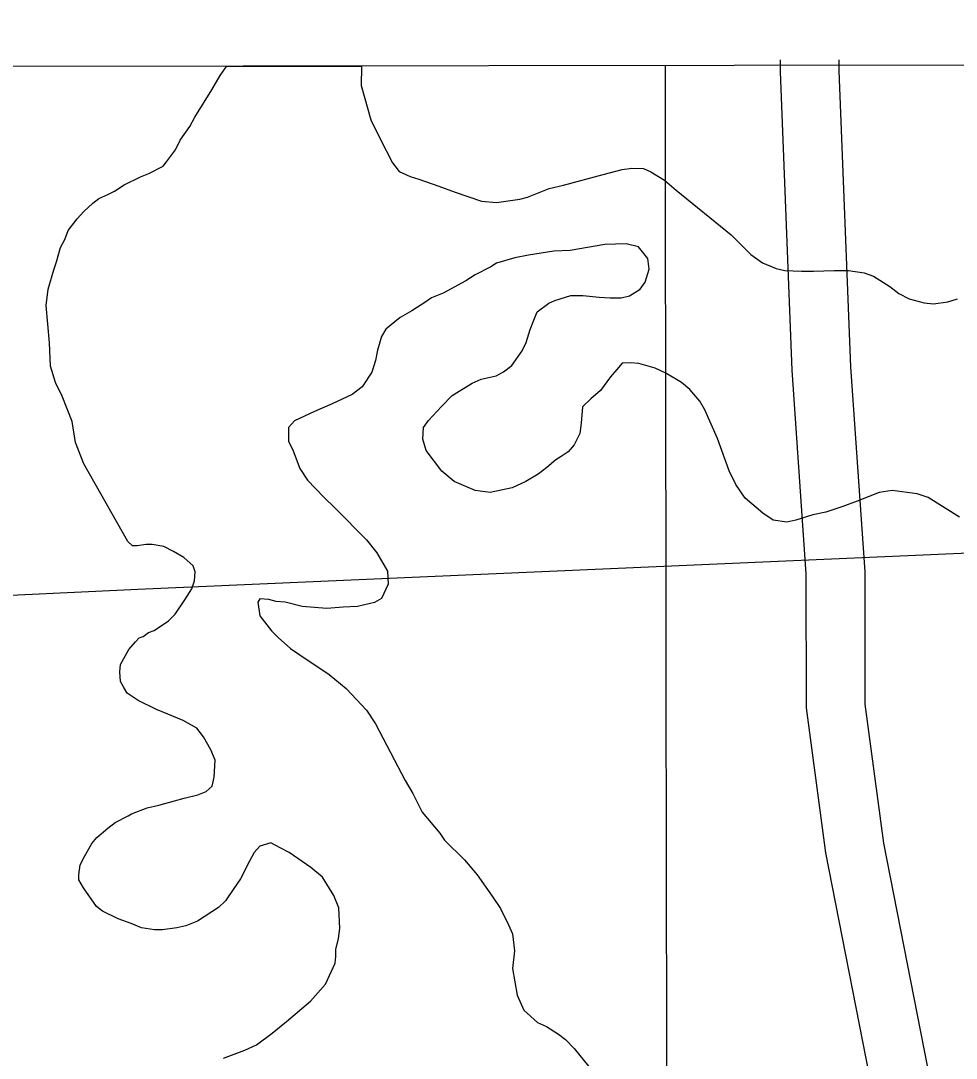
# Model space of a CAD drawing. Extents: x 3313447 to 3351316, y 703786 to 729172.
# Drawn here: x 3332995 to 3333473, y 726867 to 727397 of the extents above; entities that cross this region are included whole.
import ezdxf

# ---------------------------------------------------------------- set-up
doc = ezdxf.new("R2010")
doc.units = 0
for name, color, linetype in [('V-GRID-FRAM', 7, 'Continuous'), ('V-GRID-MAJR', 7, 'Continuous'), ('V-ROAD-CNTR', 7, 'Continuous'), ('V-SITE-VEGE', 7, 'Continuous')]:
    doc.layers.add(name, color=color, linetype=linetype)

msp = doc.modelspace()

# ---------------------------------------------------------------- linework, layer by layer
at = {"layer": 'V-GRID-FRAM'}
msp.add_lwpolyline([(3317576.911, 727351.007), (3317595.426, 709166.007), (3349105.762, 709211.838), (3349071.377, 727396.8150000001), (3317576.911, 727351.007)], dxfattribs=at)
at = {"layer": 'V-GRID-MAJR'}
msp.add_spline([(3333341.782, 715247.1190000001), (3333332.965, 721308.783), (3333324.149, 727370.476), (3333324.144, 727373.911)], degree=3, dxfattribs=at)
at = {"layer": 'V-ROAD-CNTR'}
for points in [[(3333434.0030945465, 726811.2263505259), (3333431.6150993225, 726841.2782904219), (3333406.008150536, 726972.3720282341), (3333396.069170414, 727046.185880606), (3333396.044170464, 727114.674743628), (3333388.819184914, 727218.53353591), (3333382.838196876, 727370.7532314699), (3333382.8461968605, 727376.88321921)], [(3333501.881958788, 726154.123664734), (3333480.367001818, 726577.5998177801), (3333470.2240221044, 726734.1325047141), (3333461.385039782, 726845.35428227), (3333435.6220913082, 726977.2540184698), (3333426.069110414, 727048.2018765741), (3333426.0441104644, 727115.7227415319), (3333418.7791249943, 727220.16353265), (3333412.838136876, 727371.3212303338), (3333412.84613686, 727376.8412192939)], [(3332315.114332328, 727077.801817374), (3332479.261004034, 727079.6768136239), (3333055.078852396, 727106.8017593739), (3333502.2819579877, 727126.3037203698), (3334153.9746546, 727148.991674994), (3334542.29887795, 727166.290640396), (3335042.5868773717, 727187.6055977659), (3335148.926664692, 727187.5325979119), (3335323.3973157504, 727179.32861432), (3335422.638117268, 727174.97362303), (3335521.1489202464, 727173.0576268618), (3335554.750853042, 727174.7636234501)]]:
    msp.add_lwpolyline(points, dxfattribs=at)
at = {"layer": 'V-SITE-VEGE'}
for p, q in [((3333097.061, 727368.877), (3333099.509, 727372.349)), ((3333099.509, 727372.349), (3333100.443529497, 727373.5856326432)), ((3333100.443529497, 727373.5856326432), (3333169.142567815, 727373.685553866)), ((3333169.102, 727373.502), (3333169.0670000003, 727363.759)), ((3333169.142567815, 727373.685553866), (3333169.102, 727373.502)), ((3333092.861, 727361.584), (3333097.061, 727368.877)), ((3333084.114, 727347.699), (3333092.861, 727361.584)), ((3333169.0670000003, 727363.759), (3333173.88, 727346.345)), ((3333081.663, 727342.833), (3333084.114, 727347.699)), ((3333173.88, 727346.345), (3333178.717, 727336.586)), ((3333076.77, 727335.892), (3333081.663, 727342.833)), ((3333074.3140000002, 727331.03), (3333076.77, 727335.892)), ((3333178.717, 727336.586), (3333184.937, 727324.386)), ((3333069.77, 727324.782), (3333074.3140000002, 727331.03)), ((3333060.703, 727318.9), (3333068.023, 727322.701)), ((3333068.023, 727322.701), (3333069.77, 727324.782)), ((3333184.937, 727324.386), (3333188.4020000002, 727319.8520000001)), ((3333048.157, 727313.0260000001), (3333056.519, 727317.1730000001)), ((3333056.519, 727317.1730000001), (3333060.703, 727318.9000000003)), ((3333188.4020000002, 727319.8520000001), (3333193.961, 727317.399)), ((3333193.961, 727317.399), (3333198.478, 727315.99)), ((3333272.233, 727312.9519999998), (3333292.432, 727318.4509999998)), ((3333292.432, 727318.451), (3333302.181, 727320.854)), ((3333302.181, 727320.854), (3333307.057, 727321.532)), ((3333307.057, 727321.532), (3333312.972, 727321.511)), ((3333312.972, 727321.511), (3333316.793, 727319.758)), ((3333316.793, 727319.758), (3333323.738, 727315.56)), ((3333043.275, 727309.911), (3333048.157, 727313.0260000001)), ((3333198.478, 727315.99), (3333208.559, 727312.475)), ((3333208.559, 727312.475), (3333216.898, 727309.317)), ((3333264.92, 727311.238), (3333272.233, 727312.952)), ((3333323.738, 727315.56), (3333329.634, 727310.321)), ((3333032.119, 727303.687), (3333035.261, 727306.112)), ((3333035.261, 727306.112), (3333039.789, 727308.185)), ((3333039.789, 727308.185), (3333043.275, 727309.911)), ((3333216.898, 727309.317), (3333230.452, 727304.746)), ((3333249.941, 727305.723), (3333253.77, 727306.753)), ((3333253.77, 727306.753), (3333264.92, 727311.238)), ((3333329.634, 727310.321), (3333357.737, 727287.608)), ((3333027.5810000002, 727299.528), (3333032.119, 727303.687)), ((3333230.452, 727304.746), (3333238.103, 727304.023)), ((3333238.103, 727304.023), (3333249.941, 727305.723)), ((3333019.5470000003, 727289.8119999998), (3333024.089, 727295.712)), ((3333024.089, 727295.712), (3333027.5810000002, 727299.528)), ((3333015.688, 727281.127), (3333017.792, 727285.294)), ((3333017.792, 727285.294), (3333019.5470000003, 727289.8119999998)), ((3333357.737, 727287.608), (3333367.7970000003, 727277.483)), ((3333013.577, 727273.827), (3333015.688, 727281.127)), ((3333293.3540000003, 727282.609), (3333275.598, 727279.539)), ((3333304.1410000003, 727282.921), (3333293.3540000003, 727282.609)), ((3333310.4, 727281.507), (3333304.1410000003, 727282.921)), ((3333315.2490000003, 727275.574), (3333310.4, 727281.507)), ((3333247.403, 727275.808), (3333237.9990000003, 727273.0569999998)), ((3333254.364, 727277.176), (3333247.403, 727275.808)), ((3333267.2460000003, 727279.22), (3333254.364, 727277.176)), ((3333275.598, 727279.539), (3333267.2460000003, 727279.2200000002)), ((3333315.927, 727270.006), (3333315.2490000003, 727275.574)), ((3333367.7970000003, 727277.483), (3333373.697, 727273.287)), ((3333009.3540000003, 727259.924), (3333012.17, 727269.658)), ((3333012.17, 727269.658), (3333013.577, 727273.827)), ((3333235.207, 727271.327), (3333227.191, 727267.1780000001)), ((3333237.9990000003, 727273.0569999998), (3333235.207, 727271.327)), ((3333313.816, 727263.4010000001), (3333315.927, 727270.006)), ((3333373.697, 727273.287), (3333380.646, 727270.479)), ((3333380.646, 727270.479), (3333385.166, 727269.42)), ((3333385.166, 727269.42), (3333393.5160000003, 727269.0430000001)), ((3333393.5160000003, 727269.0430000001), (3333399.778, 727269.023)), ((3333399.778, 727269.023), (3333410.217, 727269.334)), ((3333410.217, 727269.334), (3333417.524, 727269.31)), ((3333417.524, 727269.31), (3333425.524, 727268.238)), ((3333222.309, 727264.0650000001), (3333210.805, 727257.841)), ((3333227.191, 727267.1780000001), (3333222.309, 727264.0650000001)), ((3333425.524, 727268.238), (3333430.3880000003, 727266.481)), ((3333430.3880000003, 727266.481), (3333438.721, 727261.234)), ((3333008.281, 727251.578), (3333009.3540000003, 727259.924)), ((3333305.79, 727256.471), (3333311.3680000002, 727259.932)), ((3333311.3680000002, 727259.932), (3333313.816, 727263.4010000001)), ((3333438.721, 727261.234), (3333443.235, 727257.738)), ((3333204.883, 727255.426), (3333201.395, 727253.0010000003)), ((3333210.805, 727257.841), (3333204.883, 727255.426)), ((3333264.721, 727252.784), (3333267.856, 727254.1669999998)), ((3333267.856, 727254.1669999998), (3333275.866, 727256.5729999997)), ((3333275.866, 727256.573), (3333282.129, 727256.5530000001)), ((3333282.129, 727256.5530000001), (3333290.4790000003, 727255.828)), ((3333290.4790000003, 727255.828), (3333296.043, 727255.459)), ((3333296.043, 727255.459), (3333301.612, 727255.441)), ((3333301.612, 727255.441), (3333305.79, 727256.471)), ((3333443.235, 727257.738), (3333448.443, 727254.937)), ((3333448.443, 727254.937), (3333456.088, 727252.823)), ((3333460.958, 727252.459), (3333468.27, 727253.4770000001)), ((3333468.27, 727253.4770000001), (3333473.146, 727254.853)), ((3333009.9560000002, 727232.435), (3333008.281, 727251.578)), ((3333194.767, 727248.848), (3333188.843, 727245.3910000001)), ((3333201.395, 727253.001), (3333194.767, 727248.848)), ((3333257.0330000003, 727244.111), (3333258.79, 727248.283)), ((3333258.79, 727248.283), (3333264.721, 727252.784)), ((3333456.088, 727252.823), (3333460.958, 727252.459)), ((3333188.843, 727245.3910000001), (3333181.515, 727239.5009999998)), ((3333255.2800000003, 727239.247), (3333257.0330000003, 727244.111)), ((3333181.515, 727239.5009999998), (3333179.416, 727235.679)), ((3333253.168, 727232.642), (3333255.2800000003, 727239.247)), ((3333010.609, 727220.6019999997), (3333009.9560000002, 727232.435)), ((3333179.416, 727235.679), (3333177.302, 727228.728)), ((3333251.0670000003, 727228.475), (3333253.168, 727232.642)), ((3333177.302, 727228.728), (3333176.241, 727223.512)), ((3333245.8200000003, 727220.84), (3333251.0670000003, 727228.475)), ((3333176.241, 727223.512), (3333174.482, 727217.604)), ((3333302.191, 727222.0380000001), (3333299.398, 727218.914)), ((3333306.369, 727222.3690000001), (3333302.191, 727222.0380000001)), ((3333310.543, 727222.009), (3333306.369, 727222.3690000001)), ((3333318.884, 727219.5429999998), (3333310.543, 727222.0089999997)), ((3333013.018, 727212.2419999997), (3333010.609, 727220.6019999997)), ((3333174.482, 727217.604), (3333169.583, 727209.9670000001)), ((3333237.798, 727215.648), (3333241.636, 727217.72)), ((3333241.636, 727217.72), (3333245.8200000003, 727220.84)), ((3333299.398, 727218.914), (3333296.252, 727215.0970000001)), ((3333324.4450000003, 727217.09), (3333318.884, 727219.5429999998)), ((3333332.43, 727212.189), (3333324.4450000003, 727217.09)), ((3333016.473, 727205.2710000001), (3333013.018, 727212.2419999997)), ((3333215.497, 727205.633), (3333225.608, 727211.861)), ((3333225.608, 727211.861), (3333230.14, 727213.934)), ((3333230.14, 727213.934), (3333237.798, 727215.648)), ((3333296.252, 727215.0970000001), (3333291.009, 727208.156)), ((3333336.593, 727208.697), (3333332.43, 727212.189)), ((3333164.3510000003, 727206.157), (3333154.2460000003, 727201.3200000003)), ((3333169.583, 727209.9670000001), (3333164.3510000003, 727206.157)), ((3333209.912, 727200.085), (3333215.497, 727205.633)), ((3333291.009, 727208.156), (3333286.125, 727203.9990000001)), ((3333341.791, 727202.7639999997), (3333336.593, 727208.6969999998)), ((3333021.648, 727192.381), (3333016.473, 727205.2710000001)), ((3333154.2460000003, 727201.3200000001), (3333145.185, 727197.5229999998)), ((3333286.125, 727203.9990000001), (3333281.932, 727199.837)), ((3333344.2120000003, 727198.232), (3333341.791, 727202.7639999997)), ((3333145.185, 727197.5229999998), (3333135.078, 727192.6899999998)), ((3333203.2770000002, 727192.8), (3333209.912, 727200.085)), ((3333281.932, 727199.837), (3333281.211, 727191.49)), ((3333350.772, 727183.5970000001), (3333344.2120000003, 727198.232)), ((3333023.35, 727181.59), (3333021.648, 727192.381)), ((3333135.078, 727192.6900000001), (3333131.935, 727189.2179999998)), ((3333200.827, 727189.329), (3333203.2770000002, 727192.8)), ((3333281.211, 727191.49), (3333280.497, 727186.273)), ((3333131.935, 727189.2179999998), (3333131.91, 727182.259)), ((3333200.461, 727183.416), (3333200.827, 727189.329)), ((3333280.497, 727186.273), (3333277.693, 727180.367)), ((3333027.489, 727170.789), (3333023.35, 727181.59)), ((3333131.91, 727182.259), (3333134.3310000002, 727177.379)), ((3333202.179, 727177.496), (3333200.461, 727183.416)), ((3333277.693, 727180.367), (3333274.549, 727176.9)), ((3333356.631, 727167.223), (3333350.772, 727183.5970000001)), ((3333134.3310000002, 727177.379), (3333137.778, 727168.323)), ((3333210.146, 727167.03), (3333202.179, 727177.496)), ((3333271.062, 727174.4749999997), (3333268.272, 727172.7439999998)), ((3333274.549, 727176.9), (3333271.062, 727174.475)), ((3333049.968, 727131.045), (3333027.489, 727170.789)), ((3333263.736, 727168.933), (3333259.202, 727165.47)), ((3333268.272, 727172.7440000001), (3333263.736, 727168.933)), ((3333137.778, 727168.323), (3333141.585, 727162.394)), ((3333216.39, 727161.79), (3333210.146, 727167.03)), ((3333259.202, 727165.47), (3333252.924, 727161.665)), ((3333360.086, 727160.252), (3333356.631, 727167.223)), ((3333141.585, 727162.394), (3333149.906, 727153.667)), ((3333227.163, 727157.229), (3333216.39, 727161.79)), ((3333245.955, 727158.556), (3333234.812, 727156.16)), ((3333252.924, 727161.665), (3333245.955, 727158.556)), ((3333364.934, 727153.2760000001), (3333360.086, 727160.252)), ((3333149.906, 727153.667), (3333155.802, 727148.078)), ((3333234.812, 727156.16), (3333227.163, 727157.229)), ((3333373.953, 727145.5920000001), (3333364.934, 727153.2760000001)), ((3333433.14, 727156.174), (3333421.991, 727151.689)), ((3333439.755, 727157.196), (3333433.14, 727156.174)), ((3333452.623, 727155.41), (3333439.755, 727157.196)), ((3333458.183, 727153.6510000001), (3333452.623, 727155.4100000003)), ((3333474.156, 727143.507), (3333458.183, 727153.6510000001)), ((3333155.802, 727148.078), (3333171.752, 727132.02)), ((3333414.676, 727148.93), (3333405.967, 727146.1779999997)), ((3333421.991, 727151.689), (3333414.676, 727148.93)), ((3333379.161, 727142.094), (3333373.953, 727145.5920000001)), ((3333386.116, 727141.027), (3333379.161, 727142.094)), ((3333390.642, 727142.051), (3333386.116, 727141.027)), ((3333399.35, 727144.808), (3333390.642, 727142.051)), ((3333405.967, 727146.1779999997), (3333399.35, 727144.808)), ((3333171.752, 727132.02), (3333176.948, 727125.39)), ((3333052.397, 727128.9500000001), (3333049.968, 727131.045)), ((3333054.832, 727128.942), (3333052.397, 727128.9500000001)), ((3333059.358, 727129.622), (3333054.832, 727128.942)), ((3333062.489, 727129.611), (3333059.358, 727129.622)), ((3333068.4020000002, 727128.546), (3333062.489, 727129.611)), ((3333073.264, 727126.095), (3333068.4020000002, 727128.5459999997)), ((3333078.472, 727122.9450000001), (3333073.264, 727126.095)), ((3333083.328, 727118.753), (3333078.472, 727122.9450000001)), ((3333176.948, 727125.39), (3333182.481, 727115.978)), ((3333084.362, 727115.617), (3333083.328, 727118.753)), ((3333083.997, 727111.095), (3333084.362, 727115.617)), ((3333182.481, 727115.978), (3333182.807, 727109.365)), ((3333082.592, 727106.926), (3333083.997, 727111.095)), ((3333079.092, 727101.37), (3333082.592, 727106.926)), ((3333182.807, 727109.365), (3333179.303, 727102.0700000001)), ((3333074.198, 727094.081), (3333079.092, 727101.37)), ((3333117.369, 727101.935), (3333116.319, 727100.198)), ((3333116.319, 727100.198), (3333117.339, 727093.235)), ((3333121.8910000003, 727101.5700000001), (3333117.369, 727101.935)), ((3333125.715, 727100.511), (3333121.8910000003, 727101.5700000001)), ((3333130.235, 727100.1510000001), (3333125.715, 727100.511)), ((3333138.929, 727098.033), (3333130.235, 727100.1510000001)), ((3333175.8170000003, 727099.993), (3333167.111, 727097.9369999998)), ((3333179.303, 727102.0700000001), (3333175.8170000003, 727099.993)), ((3333151.45, 727096.946), (3333138.929, 727098.033)), ((3333159.804, 727097.613), (3333151.45, 727096.9459999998)), ((3333167.111, 727097.9369999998), (3333159.804, 727097.613)), ((3333063.382, 727085.768), (3333070.7060000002, 727090.6129999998)), ((3333070.7060000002, 727090.6129999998), (3333074.198, 727094.0809999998)), ((3333117.339, 727093.235), (3333123.231, 727085.561)), ((3333057.805, 727082.655), (3333060.595, 727084.732)), ((3333060.595, 727084.732), (3333063.382, 727085.768)), ((3333123.231, 727085.561), (3333126.696, 727082.069)), ((3333050.4760000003, 727076.069), (3333053.967, 727079.884)), ((3333053.967, 727079.884), (3333055.716, 727081.9670000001)), ((3333055.716, 727081.9670000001), (3333057.805, 727082.655)), ((3333126.696, 727082.069), (3333132.938, 727076.48)), ((3333046.273, 727068.427), (3333050.4760000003, 727076.069)), ((3333132.938, 727076.48), (3333137.8000000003, 727073.332)), ((3333137.8000000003, 727073.332), (3333152.7260000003, 727063.191)), ((3333045.913, 727064.6020000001), (3333046.273, 727068.427)), ((3333046.244, 727059.73), (3333045.913, 727064.6020000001)), ((3333152.7260000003, 727063.191), (3333161.401, 727056.203)), ((3333047.973, 727056.5920000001), (3333046.244, 727059.73)), ((3333049.704, 727053.8030000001), (3333047.973, 727056.5920000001)), ((3333055.258, 727049.957), (3333049.704, 727053.8030000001)), ((3333161.401, 727056.203), (3333171.801, 727045.033)), ((3333064.6350000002, 727045.402), (3333055.258, 727049.9569999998)), ((3333078.185, 727039.786), (3333064.6350000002, 727045.402)), ((3333171.801, 727045.033), (3333176.301, 727038.06)), ((3333085.132, 727035.936), (3333078.185, 727039.786)), ((3333176.301, 727038.06), (3333191.511, 727009.128)), ((3333088.595, 727031.402), (3333085.132, 727035.936)), ((3333092.4, 727024.7760000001), (3333088.595, 727031.402)), ((3333094.471, 727019.552), (3333092.4, 727024.7760000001)), ((3333094.092, 727010.8520000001), (3333094.471, 727019.552)), ((3333093.0330000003, 727006.334), (3333094.092, 727010.8520000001)), ((3333089.8910000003, 727003.5609999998), (3333093.0330000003, 727006.334)), ((3333191.511, 727009.128), (3333195.3140000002, 727002.5019999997)), ((3333073.87, 726998.7440000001), (3333078.7460000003, 727000.12)), ((3333078.7460000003, 727000.12), (3333085.711, 727001.835)), ((3333085.711, 727001.835), (3333089.8910000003, 727003.561)), ((3333195.3140000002, 727002.5019999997), (3333200.154, 726993.0919999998)), ((3333051.93, 726992.209), (3333059.9390000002, 726995.314)), ((3333059.9390000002, 726995.314), (3333065.86, 726996.684)), ((3333065.86, 726996.684), (3333073.87, 726998.7440000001)), ((3333043.562, 726987.714), (3333050.185, 726991.1709999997)), ((3333050.185, 726991.171), (3333051.93, 726992.209)), ((3333200.154, 726993.0919999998), (3333209.165, 726982.272)), ((3333034.1410000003, 726980.091), (3333039.724, 726984.9450000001)), ((3333039.724, 726984.9450000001), (3333043.562, 726987.7140000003)), ((3333031.693, 726976.97), (3333034.1410000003, 726980.091)), ((3333209.165, 726982.272), (3333211.586, 726978.786)), ((3333211.586, 726978.786), (3333221.643, 726968.661)), ((3333027.843, 726970.371), (3333031.693, 726976.97)), ((3333117.2830000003, 726975.63), (3333114.49, 726972.509)), ((3333122.856, 726977.3549999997), (3333117.2830000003, 726975.6299999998)), ((3333127.72, 726974.899), (3333122.856, 726977.3549999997)), ((3333132.234, 726972.448), (3333127.72, 726974.8990000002)), ((3333025.742, 726966.204), (3333027.843, 726970.371)), ((3333112.038, 726967.9940000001), (3333107.486, 726958.964)), ((3333114.49, 726972.509), (3333112.038, 726967.9940000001)), ((3333143.342, 726964.7559999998), (3333132.234, 726972.4479999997)), ((3333221.643, 726968.661), (3333228.2260000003, 726960.985)), ((3333025.0270000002, 726960.985), (3333025.742, 726966.204)), ((3333149.24, 726959.865), (3333143.342, 726964.756)), ((3333025.021, 726958.55), (3333025.0270000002, 726960.985)), ((3333027.4420000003, 726954.366), (3333025.021, 726958.55)), ((3333107.486, 726958.964), (3333103.988, 726954.104)), ((3333155.122, 726950.448), (3333149.24, 726959.865)), ((3333228.2260000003, 726960.985), (3333235.844, 726950.172)), ((3333034.02, 726944.949), (3333027.4420000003, 726954.366)), ((3333103.988, 726954.104), (3333099.791, 726947.856)), ((3333099.791, 726947.856), (3333096.3000000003, 726944.388)), ((3333157.537, 726944.177), (3333155.122, 726950.448)), ((3333235.844, 726950.172), (3333240, 726943.897)), ((3333037.143, 726942.504), (3333034.02, 726944.949)), ((3333045.132, 726938.65), (3333037.143, 726942.5040000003)), ((3333096.3000000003, 726944.388), (3333085.49, 726937.4659999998)), ((3333158.196, 726933.737), (3333157.537, 726944.177)), ((3333240, 726943.897), (3333244.147, 726935.531)), ((3333051.735, 726936.1900000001), (3333045.132, 726938.6499999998)), ((3333056.947, 726934.083), (3333051.735, 726936.1900000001)), ((3333085.49, 726937.4659999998), (3333079.565, 726935.051)), ((3333063.554, 726933.02), (3333056.947, 726934.083)), ((3333067.73, 726933.003), (3333063.554, 726933.02)), ((3333075.037, 726934.025), (3333067.73, 726933.003)), ((3333079.565, 726935.051), (3333075.037, 726934.025)), ((3333157.484, 726928.52), (3333158.196, 726933.737)), ((3333244.147, 726935.531), (3333246.217, 726931)), ((3333246.217, 726931), (3333247.231, 726922.299)), ((3333156.073, 726922.958), (3333157.484, 726928.52)), ((3333156.06, 726919.478), (3333156.073, 726922.958)), ((3333247.231, 726922.299), (3333246.1580000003, 726913.255)), ((3333150.793, 726905.23), (3333155.702, 726916.001)), ((3333155.702, 726916.001), (3333156.06, 726919.478)), ((3333246.1580000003, 726913.255), (3333248.546, 726899.676)), ((3333143.109, 726896.559), (3333150.793, 726905.23)), ((3333248.546, 726899.676), (3333251.9990000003, 726892.011)), ((3333130.894, 726886.1639999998), (3333143.109, 726896.559)), ((3333251.9990000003, 726892.011), (3333258.935, 726885.723)), ((3333123.5670000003, 726880.274), (3333130.894, 726886.1639999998)), ((3333258.935, 726885.723), (3333263.451, 726883.62)), ((3333263.451, 726883.62), (3333269.702, 726879.772)), ((3333115.545, 726874.386), (3333123.5670000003, 726880.2739999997)), ((3333269.702, 726879.772), (3333273.171, 726876.976)), ((3333109.62, 726871.623), (3333115.545, 726874.3860000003)), ((3333273.171, 726876.976), (3333277.679, 726872.438)), ((3333277.679, 726872.438), (3333284.955, 726863.365)), ((3333098.819, 726867.484), (3333109.62, 726871.623))]:
    msp.add_line(p, q, dxfattribs=at)

doc.saveas('drawing.dxf')
